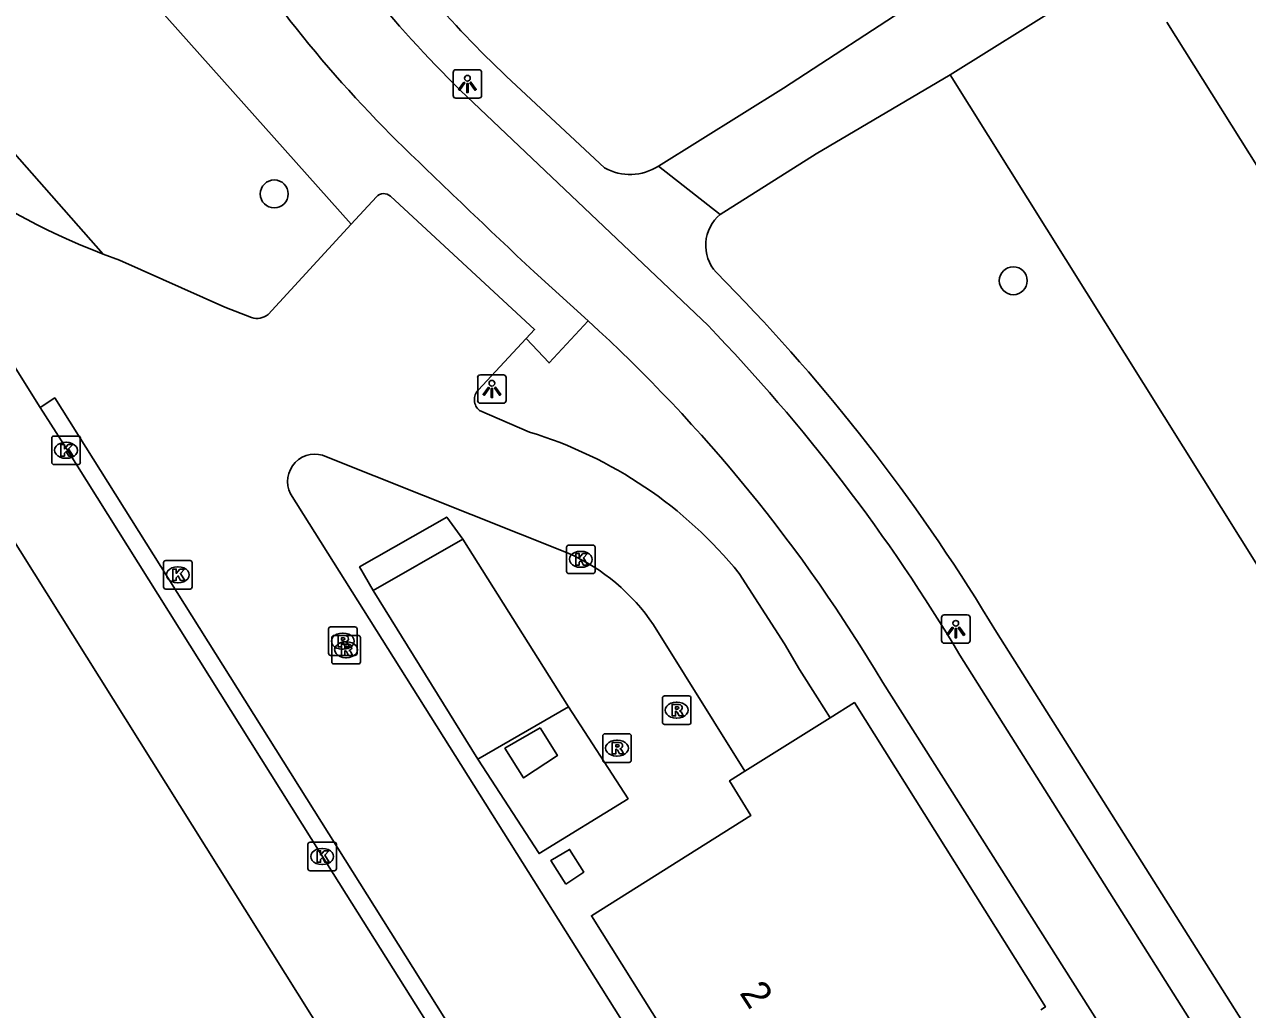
# Model space of a CAD drawing. Extents: x 160077 to 160945, y 386481 to 387498.
# Drawn here: x 160214.5 to 160257.35, y 387092.43 to 387126.94 of the extents above; entities that cross this region are included whole.
import ezdxf

# ---------------------------------------------------------------- set-up
doc = ezdxf.new("R2010")
doc.units = 0
for name, color, linetype in [('IMGEO_Berm_groen', 7, 'Continuous'), ('IMGEO_Boom', 7, 'Continuous'), ('IMGEO_Fietspad_gesloten', 7, 'Continuous'), ('IMGEO_Groenvoorziening', 7, 'Continuous'), ('IMGEO_Hek', 7, 'Continuous'), ('IMGEO_Kolk', 7, 'Continuous'), ('IMGEO_Lichtpunt', 7, 'Continuous'), ('IMGEO_Opslagtank', 7, 'Continuous'), ('IMGEO_OVBaan_gesloten', 7, 'Continuous'), ('IMGEO_Pand', 7, 'Continuous'), ('IMGEO_Pand_nummerreeks', 7, 'Continuous'), ('IMGEO_Rijbaan_regionaal_gesloten', 7, 'Continuous'), ('IMGEO_Rioolput', 7, 'Continuous'), ('IMGEO_Verkeerseiland_open', 7, 'Continuous'), ('IMGEO_Voetpad_open', 7, 'Continuous')]:
    doc.layers.add(name, color=color, linetype=linetype)

msp = doc.modelspace()

# ---------------------------------------------------------------- linework, layer by layer
at = {"layer": 'IMGEO_Berm_groen'}
msp.add_lwpolyline([(160217.256, 387118.893), (160210.698, 387126.331), (160208.62, 387129.543), (160207.676, 387131.809), (160207.676, 387133.226), (160207.865, 387134.454), (160208.715, 387135.304), (160209.754, 387135.588), (160211.454, 387135.304), (160212.871, 387134.454), (160214.193, 387133.132), (160225.948, 387119.941)], dxfattribs=at)
at = {"layer": 'IMGEO_Boom'}
for centre in [(160223.252, 387121), (160249.145, 387117.958)]:
    msp.add_circle(centre, 0.489, dxfattribs=at)
at = {"layer": 'IMGEO_Fietspad_gesloten'}
for points in [[(160238.45, 387116.391), (160230.003, 387124.413)], [(160232.355, 387118.269), (160234.253, 387116.551)], [(160260.568, 387083.793), (160247.277, 387104.845)], [(160244.574, 387103.883), (160253.279, 387090.165), (160257.319, 387083.765)]]:
    msp.add_lwpolyline(points, dxfattribs=at)
for centre, radius, start, end in [((160257.647, 387153.272), 39.963, 212.0154, 226.2324), ((160258.895, 387154.487), 44.527, 210.6637, 225.3163), ((160539.275, 387444.237), 447.722, 225.87943, 226.72392), ((160196.914, 387075.592), 55.424, 30.6939, 47.6476), ((160192.457, 387072.082), 63.864, 30.86457, 43.93178)]:
    msp.add_arc(centre, radius, start, end, dxfattribs=at)
at = {"layer": 'IMGEO_Groenvoorziening'}
msp.add_lwpolyline([(160273.417, 387082.895), (160246.937, 387125.176)], dxfattribs=at)
at = {"layer": 'IMGEO_Hek'}
msp.add_lwpolyline([(160230.386, 387101.202), (160226.717, 387107.105), (160229.863, 387108.904), (160233.562, 387103.036), (160230.386, 387101.202)], dxfattribs=at)
at = {"layer": 'IMGEO_Kolk'}
for p, q in [((160215.458, 387111.592), (160215.458, 387112.444)), ((160215.533, 387112.518), (160216.385, 387112.518)), ((160215.946, 387112.298), (160215.971, 387112.298)), ((160216.459, 387112.444), (160216.459, 387111.592)), ((160215.969, 387111.738), (160215.944, 387111.738)), ((160216.385, 387111.518), (160215.533, 387111.518)), ((160233.494, 387107.773), (160233.494, 387108.625)), ((160233.569, 387108.699), (160234.421, 387108.699)), ((160233.982, 387108.479), (160234.007, 387108.479)), ((160234.495, 387108.625), (160234.495, 387107.773)), ((160219.375, 387107.232), (160219.375, 387108.084)), ((160219.45, 387108.158), (160220.302, 387108.158)), ((160219.863, 387107.938), (160219.888, 387107.938)), ((160220.376, 387108.084), (160220.376, 387107.232)), ((160234.005, 387107.919), (160233.98, 387107.919)), ((160234.421, 387107.699), (160233.569, 387107.699)), ((160220.302, 387107.158), (160219.45, 387107.158)), ((160219.886, 387107.378), (160219.861, 387107.378)), ((160224.432, 387097.364), (160224.432, 387098.216)), ((160224.507, 387098.29), (160225.359, 387098.29)), ((160224.92, 387098.07), (160224.945, 387098.07)), ((160225.433, 387098.216), (160225.433, 387097.364)), ((160225.359, 387097.29), (160224.507, 387097.29)), ((160224.943, 387097.51), (160224.918, 387097.51))]:
    msp.add_line(p, q, dxfattribs=at)
for points in [[(160215.458, 387111.592), (160215.458, 387112.444)], [(160215.533, 387112.518), (160216.385, 387112.518)], [(160215.779, 387112.218), (160215.902, 387112.218), (160215.902, 387112.067), (160216.032, 387112.218), (160216.196, 387112.218), (160216.05, 387112.067), (160216.203, 387111.818), (160216.051, 387111.818), (160215.966, 387111.982), (160215.902, 387111.915), (160215.902, 387111.818), (160215.779, 387111.818), (160215.779, 387112.218)], [(160216.459, 387112.444), (160216.459, 387111.592)], [(160216.385, 387111.518), (160215.533, 387111.518)], [(160233.494, 387107.773), (160233.494, 387108.625)], [(160233.569, 387108.699), (160234.421, 387108.699)], [(160233.815, 387108.399), (160233.938, 387108.399), (160233.938, 387108.248), (160234.068, 387108.399), (160234.232, 387108.399), (160234.086, 387108.248), (160234.239, 387107.999), (160234.087, 387107.999), (160234.002, 387108.163), (160233.938, 387108.096), (160233.938, 387107.999), (160233.815, 387107.999), (160233.815, 387108.399)], [(160234.495, 387108.625), (160234.495, 387107.773)], [(160219.375, 387107.232), (160219.375, 387108.084)], [(160219.45, 387108.158), (160220.302, 387108.158)], [(160220.376, 387108.084), (160220.376, 387107.232)], [(160219.696, 387107.858), (160219.819, 387107.858), (160219.819, 387107.707), (160219.949, 387107.858), (160220.113, 387107.858), (160219.967, 387107.707), (160220.12, 387107.458), (160219.968, 387107.458), (160219.883, 387107.622), (160219.819, 387107.555), (160219.819, 387107.458), (160219.696, 387107.458), (160219.696, 387107.858)], [(160234.421, 387107.699), (160233.569, 387107.699)], [(160220.302, 387107.158), (160219.45, 387107.158)], [(160224.432, 387097.364), (160224.432, 387098.216)], [(160224.507, 387098.29), (160225.359, 387098.29)], [(160225.433, 387098.216), (160225.433, 387097.364)], [(160224.753, 387097.99), (160224.876, 387097.99), (160224.876, 387097.839), (160225.006, 387097.99), (160225.17, 387097.99), (160225.024, 387097.839), (160225.177, 387097.59), (160225.025, 387097.59), (160224.94, 387097.754), (160224.876, 387097.687), (160224.876, 387097.59), (160224.753, 387097.59), (160224.753, 387097.99)], [(160225.359, 387097.29), (160224.507, 387097.29)]]:
    msp.add_lwpolyline(points, dxfattribs=at)
for centre, start, end in [((160215.535, 387112.442), 91.552, 178.448), ((160215.535, 387112.442), 91.552, 178.448), ((160216.383, 387112.442), 1.552, 88.448), ((160216.383, 387112.442), 1.552, 88.448), ((160215.535, 387111.594), 181.552, 268.448), ((160215.535, 387111.594), 181.552, 268.448), ((160216.383, 387111.594), 271.552, 358.448), ((160216.383, 387111.594), 271.552, 358.448), ((160233.571, 387108.623), 91.552, 178.448), ((160233.571, 387108.623), 91.552, 178.448), ((160234.419, 387108.623), 1.552, 88.448), ((160234.419, 387108.623), 1.552, 88.448), ((160219.452, 387108.082), 91.552, 178.448), ((160219.452, 387108.082), 91.552, 178.448), ((160220.3, 387108.082), 1.552, 88.448), ((160220.3, 387108.082), 1.552, 88.448), ((160233.571, 387107.775), 181.552, 268.448), ((160233.571, 387107.775), 181.552, 268.448), ((160234.419, 387107.775), 271.552, 358.448), ((160234.419, 387107.775), 271.552, 358.448), ((160219.452, 387107.234), 181.552, 268.448), ((160219.452, 387107.234), 181.552, 268.448), ((160220.3, 387107.234), 271.552, 358.448), ((160220.3, 387107.234), 271.552, 358.448), ((160224.509, 387098.214), 91.552, 178.448), ((160224.509, 387098.214), 91.552, 178.448), ((160225.357, 387098.214), 1.552, 88.448), ((160225.357, 387098.214), 1.552, 88.448), ((160224.509, 387097.366), 181.552, 268.448), ((160224.509, 387097.366), 181.552, 268.448), ((160225.357, 387097.366), 271.552, 358.448), ((160225.357, 387097.366), 271.552, 358.448)]:
    msp.add_arc(centre, 0.0765, start, end, dxfattribs=at)
for centre, major_axis, ratio, start_param, end_param in [((160215.945, 387112.018), (-0.387, 0.002), 0.722429, 4.712389, 7.853982), ((160215.97, 387112.018), (-0.39, 0.002), 0.717154, 1.570796, 4.712389), ((160233.981, 387108.199), (-0.387, 0.002), 0.722429, 4.712389, 7.853982), ((160234.006, 387108.199), (-0.39, 0.002), 0.717154, 1.570796, 4.712389), ((160219.862, 387107.658), (-0.387, 0.002), 0.722429, 4.712389, 7.853982), ((160219.887, 387107.658), (-0.39, 0.002), 0.717154, 1.570796, 4.712389), ((160224.919, 387097.79), (-0.387, 0.002), 0.722429, 4.712389, 7.853982), ((160224.944, 387097.79), (-0.39, 0.002), 0.717154, 1.570796, 4.712389)]:
    msp.add_ellipse(centre, major_axis=major_axis, ratio=ratio, start_param=start_param, end_param=end_param, dxfattribs=at)
at = {"layer": 'IMGEO_Lichtpunt'}
for p, q in [((160229.522, 387125.254), (160229.522, 387124.447)), ((160229.522, 387125.254), (160229.522, 387124.447)), ((160230.424, 387125.349), (160229.616, 387125.349)), ((160230.424, 387125.349), (160229.616, 387125.349)), ((160230.518, 387124.447), (160230.518, 387125.254)), ((160230.518, 387124.447), (160230.518, 387125.254)), ((160229.616, 387124.353), (160230.424, 387124.353)), ((160229.616, 387124.353), (160230.424, 387124.353)), ((160230.38, 387114.569), (160230.38, 387113.762)), ((160230.38, 387114.569), (160230.38, 387113.762)), ((160231.282, 387114.664), (160230.474, 387114.664)), ((160231.282, 387114.664), (160230.474, 387114.664)), ((160231.376, 387113.762), (160231.376, 387114.569)), ((160231.376, 387113.762), (160231.376, 387114.569)), ((160230.474, 387113.668), (160231.282, 387113.668)), ((160230.474, 387113.668), (160231.282, 387113.668)), ((160247.535, 387106.255), (160246.727, 387106.255)), ((160247.535, 387106.255), (160246.727, 387106.255)), ((160246.633, 387106.16), (160246.633, 387105.353)), ((160246.633, 387106.16), (160246.633, 387105.353)), ((160247.629, 387105.353), (160247.629, 387106.16)), ((160247.629, 387105.353), (160247.629, 387106.16)), ((160246.727, 387105.259), (160247.535, 387105.259)), ((160246.727, 387105.259), (160247.535, 387105.259))]:
    msp.add_line(p, q, dxfattribs=at)
for points in [[(160229.896, 387124.918), (160229.935, 387124.89), (160229.747, 387124.628), (160229.709, 387124.655), (160229.896, 387124.918)], [(160229.998, 387124.87), (160230.045, 387124.87), (160230.045, 387124.548), (160229.998, 387124.548), (160229.998, 387124.87)], [(160230.108, 387124.89), (160230.146, 387124.917), (160230.333, 387124.655), (160230.294, 387124.627), (160230.108, 387124.89)], [(160230.754, 387114.233), (160230.793, 387114.205), (160230.605, 387113.943), (160230.567, 387113.97), (160230.754, 387114.233)], [(160230.856, 387114.185), (160230.903, 387114.185), (160230.903, 387113.863), (160230.856, 387113.863), (160230.856, 387114.185)], [(160230.966, 387114.205), (160231.004, 387114.232), (160231.191, 387113.97), (160231.152, 387113.942), (160230.966, 387114.205)], [(160247.007, 387105.824), (160247.046, 387105.796), (160246.858, 387105.534), (160246.82, 387105.561), (160247.007, 387105.824)], [(160247.109, 387105.776), (160247.156, 387105.776), (160247.156, 387105.454), (160247.109, 387105.454), (160247.109, 387105.776)], [(160247.219, 387105.796), (160247.257, 387105.823), (160247.444, 387105.561), (160247.405, 387105.533), (160247.219, 387105.796)]]:
    msp.add_lwpolyline(points, dxfattribs=at)
for centre in [(160230.021, 387125.052), (160230.879, 387114.367), (160247.132, 387105.958)]:
    msp.add_circle(centre, 0.0994, dxfattribs=at)
for centre, start, end in [((160229.616, 387125.254), 90, 180), ((160229.616, 387125.254), 90, 180), ((160230.424, 387125.254), 0, 90), ((160230.424, 387125.254), 0, 90), ((160229.616, 387124.447), 180, 270), ((160229.616, 387124.447), 180, 270), ((160230.424, 387124.447), 270, 0), ((160230.424, 387124.447), 270, 360), ((160230.474, 387114.569), 90, 180), ((160230.474, 387114.569), 90, 180), ((160231.282, 387114.569), 0, 90), ((160231.282, 387114.569), 0, 90), ((160230.474, 387113.762), 180, 270), ((160230.474, 387113.762), 180, 270), ((160231.282, 387113.762), 270, 0), ((160231.282, 387113.762), 270, 360), ((160246.727, 387106.16), 90, 180), ((160246.727, 387106.16), 90, 180), ((160247.535, 387106.16), 0, 90), ((160247.535, 387106.16), 0, 90), ((160246.727, 387105.353), 180, 270), ((160246.727, 387105.353), 180, 270), ((160247.535, 387105.353), 270, 0), ((160247.535, 387105.353), 270, 360)]:
    msp.add_arc(centre, 0.0946, start, end, dxfattribs=at)
at = {"layer": 'IMGEO_Opslagtank'}
msp.add_lwpolyline([(160232.571, 387102.302), (160231.334, 387101.582), (160231.99, 387100.539), (160233.171, 387101.324), (160232.571, 387102.302)], dxfattribs=at)
at = {"layer": 'IMGEO_OVBaan_gesloten'}
msp.add_lwpolyline([(160248.244, 387054.606), (160224.562, 387092.222), (160199.952, 387131.452), (160165.124, 387186.911), (160140.996, 387225.337)], dxfattribs=at)
at = {"layer": 'IMGEO_Pand'}
for points in [[(160242.726, 387102.647), (160243.581, 387103.183), (160250.273, 387092.52), (160250.107, 387092.416)], [(160239.738, 387100.774), (160242.726, 387102.647)], [(160239.706, 387088.171), (160237.844, 387091.06), (160237.241, 387091.936), (160236.867, 387091.723), (160234.366, 387095.716), (160239.952, 387099.227), (160239.206, 387100.44), (160239.738, 387100.774)]]:
    msp.add_lwpolyline(points, dxfattribs=at)
at = {"layer": 'IMGEO_Rijbaan_regionaal_gesloten'}
for points in [[(160215.055, 387113.519), (160206.665, 387126.914)], [(160254.851, 387050.522), (160254.817, 387050.572), (160254.143, 387051.583), (160251.822, 387055.11), (160244.754, 387066.304), (160234.407, 387082.756), (160224.918, 387097.824), (160215.991, 387112.053), (160215.055, 387113.519)]]:
    msp.add_lwpolyline(points, dxfattribs=at)
at = {"layer": 'IMGEO_Rioolput'}
for p, q in [((160225.154, 387104.907), (160225.154, 387105.759)), ((160225.229, 387105.833), (160226.081, 387105.833)), ((160226.155, 387105.759), (160226.155, 387104.907)), ((160225.269, 387104.607), (160225.269, 387105.459)), ((160225.344, 387105.533), (160226.196, 387105.533)), ((160225.642, 387105.613), (160225.667, 387105.613)), ((160225.757, 387105.313), (160225.782, 387105.313)), ((160226.27, 387105.459), (160226.27, 387104.607)), ((160225.665, 387105.053), (160225.64, 387105.053)), ((160226.081, 387104.833), (160225.229, 387104.833)), ((160226.196, 387104.533), (160225.344, 387104.533)), ((160225.78, 387104.753), (160225.755, 387104.753)), ((160236.852, 387102.488), (160236.852, 387103.34)), ((160236.927, 387103.414), (160237.779, 387103.414)), ((160237.34, 387103.194), (160237.365, 387103.194)), ((160237.853, 387103.34), (160237.853, 387102.488)), ((160237.779, 387102.414), (160236.927, 387102.414)), ((160237.363, 387102.634), (160237.338, 387102.634)), ((160234.76, 387101.161), (160234.76, 387102.013)), ((160234.835, 387102.087), (160235.687, 387102.087)), ((160235.761, 387102.013), (160235.761, 387101.161)), ((160235.248, 387101.867), (160235.273, 387101.867)), ((160235.687, 387101.087), (160234.835, 387101.087)), ((160235.271, 387101.307), (160235.246, 387101.307))]:
    msp.add_line(p, q, dxfattribs=at)
for points in [[(160225.154, 387104.907), (160225.154, 387105.759)], [(160225.229, 387105.833), (160226.081, 387105.833)], [(160226.155, 387105.759), (160226.155, 387104.907)], [(160225.269, 387104.607), (160225.269, 387105.459)], [(160225.344, 387105.533), (160226.196, 387105.533)], [(160225.743, 387105.531), (160225.491, 387105.533), (160225.491, 387105.133)], [(160225.669, 387105.452), (160225.615, 387105.452), (160225.615, 387105.371)], [(160225.615, 387105.371), (160225.667, 387105.371)], [(160226.27, 387105.459), (160226.27, 387104.607)], [(160225.491, 387105.133), (160225.615, 387105.133), (160225.615, 387105.295), (160225.626, 387105.295)], [(160225.858, 387105.231), (160225.606, 387105.233), (160225.606, 387104.833)], [(160225.606, 387104.833), (160225.73, 387104.833), (160225.73, 387104.995), (160225.741, 387104.995)], [(160225.673, 387105.266), (160225.744, 387105.133), (160225.884, 387105.133), (160225.819, 387105.259)], [(160225.784, 387105.152), (160225.73, 387105.152), (160225.73, 387105.071)], [(160225.73, 387105.071), (160225.782, 387105.071)], [(160225.788, 387104.966), (160225.859, 387104.833), (160225.999, 387104.833), (160225.934, 387104.959)], [(160226.081, 387104.833), (160225.229, 387104.833)], [(160226.196, 387104.533), (160225.344, 387104.533)], [(160236.852, 387102.488), (160236.852, 387103.34)], [(160236.927, 387103.414), (160237.779, 387103.414)], [(160237.853, 387103.34), (160237.853, 387102.488)], [(160237.441, 387103.112), (160237.189, 387103.114), (160237.189, 387102.714)], [(160237.189, 387102.714), (160237.313, 387102.714), (160237.313, 387102.876), (160237.324, 387102.876)], [(160237.367, 387103.033), (160237.313, 387103.033), (160237.313, 387102.952)], [(160237.313, 387102.952), (160237.365, 387102.952)], [(160237.371, 387102.847), (160237.442, 387102.714), (160237.582, 387102.714), (160237.517, 387102.84)], [(160237.779, 387102.414), (160236.927, 387102.414)], [(160234.76, 387101.161), (160234.76, 387102.013)], [(160234.835, 387102.087), (160235.687, 387102.087)], [(160235.761, 387102.013), (160235.761, 387101.161)], [(160235.349, 387101.785), (160235.097, 387101.787), (160235.097, 387101.387)], [(160235.097, 387101.387), (160235.221, 387101.387), (160235.221, 387101.549), (160235.232, 387101.549)], [(160235.275, 387101.706), (160235.221, 387101.706), (160235.221, 387101.625)], [(160235.221, 387101.625), (160235.273, 387101.625)], [(160235.279, 387101.52), (160235.35, 387101.387), (160235.49, 387101.387), (160235.425, 387101.513)], [(160235.687, 387101.087), (160234.835, 387101.087)]]:
    msp.add_lwpolyline(points, dxfattribs=at)
for centre, radius, start, end in [((160225.231, 387105.757), 0.0765, 91.552, 178.448), ((160225.231, 387105.757), 0.0765, 91.552, 178.448), ((160226.079, 387105.757), 0.0765, 1.552, 88.448), ((160226.079, 387105.757), 0.0765, 1.552, 88.448), ((160225.346, 387105.457), 0.0765, 91.552, 178.448), ((160225.346, 387105.457), 0.0765, 91.552, 178.448), ((160225.651, 387105.56), 0.19, 274.7715, 282.9687), ((160225.675, 387105.356), 0.0964, 77.0061, 93.1865), ((160225.689, 387105.413), 0.0378, 276.6634, 79.6772), ((160225.742, 387105.421), 0.109, 350.3612, 89.416), ((160225.74, 387105.421), 0.112, 277.5842, 350.9817), ((160225.724, 387105.206), 0.108, 29.5134, 73.7905), ((160226.194, 387105.457), 0.0765, 1.552, 88.448), ((160226.194, 387105.457), 0.0765, 1.552, 88.448), ((160225.231, 387104.909), 0.0765, 181.552, 268.448), ((160225.231, 387104.909), 0.0765, 181.552, 268.448), ((160225.625, 387105.242), 0.0533, 26.0293, 88.6989), ((160225.74, 387104.942), 0.0533, 26.0293, 88.6989), ((160225.766, 387105.26), 0.19, 274.7715, 282.9687), ((160225.79, 387105.056), 0.0964, 77.0061, 93.1865), ((160225.804, 387105.113), 0.0378, 276.6634, 79.6772), ((160225.857, 387105.121), 0.109, 350.3612, 89.416), ((160225.855, 387105.121), 0.112, 277.5842, 350.9817), ((160225.839, 387104.906), 0.108, 29.5134, 73.7905), ((160226.079, 387104.909), 0.0765, 271.552, 358.448), ((160226.079, 387104.909), 0.0765, 271.552, 358.448), ((160225.346, 387104.609), 0.0765, 181.552, 268.448), ((160225.346, 387104.609), 0.0765, 181.552, 268.448), ((160226.194, 387104.609), 0.0765, 271.552, 358.448), ((160226.194, 387104.609), 0.0765, 271.552, 358.448), ((160236.929, 387103.338), 0.0765, 91.552, 178.448), ((160236.929, 387103.338), 0.0765, 91.552, 178.448), ((160237.777, 387103.338), 0.0765, 1.552, 88.448), ((160237.777, 387103.338), 0.0765, 1.552, 88.448), ((160237.323, 387102.823), 0.0533, 26.0293, 88.6989), ((160237.349, 387103.141), 0.19, 274.7715, 282.9687), ((160237.373, 387102.937), 0.0964, 77.0061, 93.1865), ((160237.387, 387102.994), 0.0378, 276.6634, 79.6772), ((160237.44, 387103.002), 0.109, 350.3612, 89.416), ((160237.438, 387103.002), 0.112, 277.5842, 350.9817), ((160237.422, 387102.787), 0.108, 29.5134, 73.7905), ((160236.929, 387102.49), 0.0765, 181.552, 268.448), ((160236.929, 387102.49), 0.0765, 181.552, 268.448), ((160237.777, 387102.49), 0.0765, 271.552, 358.448), ((160237.777, 387102.49), 0.0765, 271.552, 358.448), ((160234.837, 387102.011), 0.0765, 91.552, 178.448), ((160234.837, 387102.011), 0.0765, 91.552, 178.448), ((160235.685, 387102.011), 0.0765, 1.552, 88.448), ((160235.685, 387102.011), 0.0765, 1.552, 88.448), ((160235.231, 387101.496), 0.0533, 26.0293, 88.6989), ((160235.257, 387101.814), 0.19, 274.7715, 282.9687), ((160235.281, 387101.61), 0.0964, 77.0061, 93.1865), ((160235.295, 387101.667), 0.0378, 276.6634, 79.6772), ((160235.348, 387101.675), 0.109, 350.3612, 89.416), ((160235.346, 387101.675), 0.112, 277.5842, 350.9817), ((160235.33, 387101.46), 0.108, 29.5134, 73.7905), ((160234.837, 387101.163), 0.0765, 181.552, 268.448), ((160234.837, 387101.163), 0.0765, 181.552, 268.448), ((160235.685, 387101.163), 0.0765, 271.552, 358.448), ((160235.685, 387101.163), 0.0765, 271.552, 358.448)]:
    msp.add_arc(centre, radius, start, end, dxfattribs=at)
for centre, major_axis, ratio, start_param, end_param in [((160225.641, 387105.333), (-0.387, 0.002), 0.722429, 4.712389, 7.853982), ((160225.756, 387105.033), (-0.387, 0.002), 0.722429, 4.712389, 7.853982), ((160225.666, 387105.333), (-0.39, 0.002), 0.717154, 1.570796, 4.712389), ((160225.781, 387105.033), (-0.39, 0.002), 0.717154, 1.570796, 4.712389), ((160237.339, 387102.914), (-0.387, 0.002), 0.722429, 4.712389, 7.853982), ((160237.364, 387102.914), (-0.39, 0.002), 0.717154, 1.570796, 4.712389), ((160235.247, 387101.587), (-0.387, 0.002), 0.722429, 4.712389, 7.853982), ((160235.272, 387101.587), (-0.39, 0.002), 0.717154, 1.570796, 4.712389)]:
    msp.add_ellipse(centre, major_axis=major_axis, ratio=ratio, start_param=start_param, end_param=end_param, dxfattribs=at)
at = {"layer": 'IMGEO_Verkeerseiland_open'}
msp.add_lwpolyline([(160234.253, 387116.551), (160232.882, 387115.078), (160232.081, 387115.934)], dxfattribs=at)
at = {"layer": 'IMGEO_Voetpad_open'}
for points in [[(160245.754, 387127.736), (160241.091, 387124.7), (160236.718, 387121.973)], [(160246.937, 387125.176), (160250.939, 387127.668)], [(160254.52, 387127.019), (160266.048, 387108.664), (160278.341, 387089.035), (160278.414, 387088.911), (160278.518, 387088.702), (160278.602, 387088.484), (160278.667, 387088.26), (160278.712, 387088.03), (160278.735, 387087.798), (160278.738, 387087.565), (160278.72, 387087.332), (160278.682, 387087.102), (160278.623, 387086.876), (160278.544, 387086.656), (160278.445, 387086.444), (160278.329, 387086.242), (160278.194, 387086.051), (160278.043, 387085.873), (160277.877, 387085.709), (160277.697, 387085.561), (160277.504, 387085.429), (160273.417, 387082.895)], [(160234.826, 387121.908), (160231.393, 387125.116)], [(160238.871, 387120.28), (160242.235, 387122.407), (160246.937, 387125.176)], [(160236.718, 387121.973), (160238.871, 387120.28)], [(160225.948, 387119.941), (160226.83, 387120.899)], [(160227.322, 387120.917), (160232.375, 387116.25), (160232.081, 387115.934)], [(160225.948, 387119.941), (160223.035, 387116.777)], [(160222.457, 387116.666), (160221.518, 387117.036), (160217.834, 387118.68), (160217.256, 387118.893)], [(160239.433, 387117.539), (160238.734, 387118.253)], [(160232.081, 387115.934), (160230.401, 387114.13)], [(160235.14, 387083.003), (160233.74, 387084.946), (160215.564, 387113.853), (160215.055, 387113.519)], [(160230.44, 387113.412), (160232.201, 387112.656)], [(160233.554, 387108.411), (160225.088, 387111.788)], [(160223.826, 387110.491), (160239.421, 387085.705)], [(160230.386, 387101.202), (160226.717, 387107.105), (160226.242, 387107.934), (160229.298, 387109.679), (160229.863, 387108.904), (160233.562, 387103.036), (160235.65, 387099.81), (160232.53, 387097.889), (160230.386, 387101.202)], [(160239.541, 387107.702), (160241.126, 387105.236), (160241.654, 387104.336), (160242.283, 387103.345), (160242.726, 387102.647)], [(160239.738, 387100.774), (160236.536, 387105.906)], [(160265.403, 387078.944), (160261.842, 387084.621), (160248.56, 387105.645)], [(160233.473, 387096.823), (160232.938, 387097.647), (160233.6, 387098.04), (160234.097, 387097.246), (160233.473, 387096.823)]]:
    msp.add_lwpolyline(points, dxfattribs=at)
for centre, radius, start, end in [((160257.171, 387152.528), 37.628, 214.5177, 226.7592), ((160225.764, 387141.13), 23.809, 216.6615, 249.0622), ((160235.717, 387123.54), 1.859, 241.3645, 302.5708), ((160227.085, 387120.658), 0.351, 47.5453, 136.6452), ((160239.786, 387119.2), 1.416, 130.2794, 221.9874), ((160192.04, 387071.722), 65.919, 30.97155, 44.03096), ((160222.646, 387117.241), 0.605, 251.7772, 309.9645), ((160230.769, 387113.79), 0.501, 137.273, 228.9453), ((160227.778, 387098.188), 15.129, 38.9658, 73.0008), ((160224.675, 387110.927), 0.955, 64.3786, 207.1886), ((160230.722, 387102.013), 6.997, 33.8089, 66.1279)]:
    msp.add_arc(centre, radius, start, end, dxfattribs=at)

# ---------------------------------------------------------------- texts
at = {"layer": 'IMGEO_Pand_nummerreeks'}
msp.add_text('2', height=1, rotation=303.0544, dxfattribs=at).set_placement((160239.534, 387093.007))

doc.saveas('drawing.dxf')
